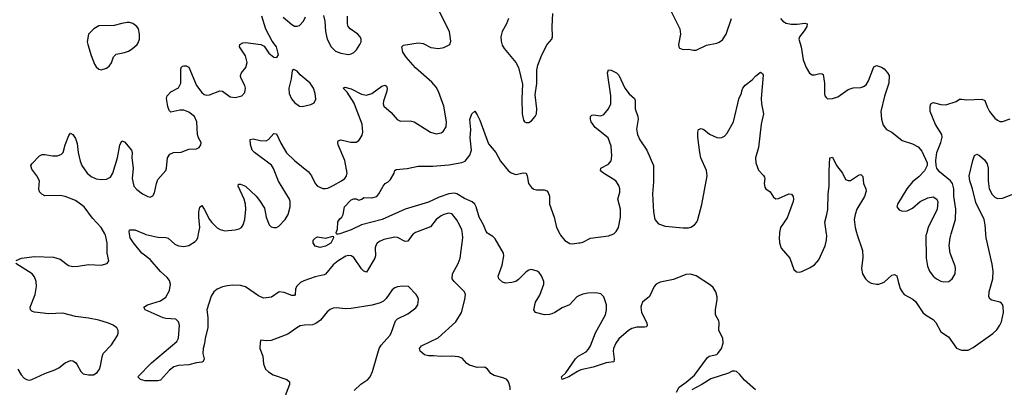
# Model space of a CAD drawing. Header units: inches. Extents: x 1449094 to 1618372, y 389908 to 534307.
# Tile 380 of 494: x 1575656 to 1583304, y 458809 to 461662. Entities that reach past the tile are written whole.
import ezdxf

# ---------------------------------------------------------------- set-up
doc = ezdxf.new("R2010")
doc.units = ezdxf.units.IN
doc.header["$MEASUREMENT"] = 0
for name, color, linetype in [('B5475', 7, 'Continuous'), ('B5476', 7, 'Continuous'), ('B5485', 7, 'Continuous'), ('B5486', 7, 'Continuous')]:
    doc.layers.add(name, color=color, linetype=linetype)

msp = doc.modelspace()

# ---------------------------------------------------------------- linework, layer by layer
at = {"layer": 'B5475', "color": 5}
for points, elevation in [([(1575628.1, 459791.9), (1575670, 459812), (1575770, 459824.2), (1575918.9, 459818.9), (1575970, 459802), (1576034.7, 459754.7), (1576070, 459747), (1576110, 459748.7), (1576190, 459761.6), (1576290, 459757.3), (1576335.3, 459770), (1576349.2, 459790), (1576334.7, 459850), (1576336.1, 459930), (1576322.8, 459990), (1576316.9, 460000)], 560), ([(1578714.9, 460000), (1578710, 459997), (1578670, 459943.5), (1578650, 459939.8), (1578590, 459972), (1578570, 459974.8), (1578485.4, 459954.6), (1578450, 459939.7), (1578433.2, 459926.8), (1578421.7, 459910), (1578417.8, 459890), (1578419.7, 459830), (1578415.2, 459810), (1578350, 459701.6), (1578330, 459709.7), (1578310, 459727.8), (1578250, 459815.5), (1578230, 459829), (1578210, 459831.3), (1578190, 459825.5), (1578130, 459789), (1578090, 459758), (1578030, 459687.1), (1578019.6, 459680.4), (1577950, 459665.3), (1577863.8, 459636.2), (1577837.7, 459622.3), (1577805.7, 459590), (1577797.4, 459570), (1577794.9, 459530), (1577790, 459520.9), (1577770, 459520.5), (1577710, 459545.1), (1577670.4, 459549.6), (1577611.8, 459508.2), (1577550, 459501.3), (1577510, 459519.7), (1577410, 459588.2), (1577370, 459599.2), (1577310, 459602), (1577270, 459596.8), (1577230, 459588.3), (1577190, 459571.1), (1577164.4, 459550), (1577143.4, 459516.6), (1577109.1, 459410), (1577116.1, 459350), (1577118, 459270), (1577096, 459190), (1577091.6, 459148.5), (1577080.3, 459110), (1577079.5, 459070), (1577087.7, 459030), (1577081, 459010), (1577070, 459003.7), (1577030, 458999.5), (1576970, 458983), (1576890, 458977.6), (1576852.1, 458967.9), (1576818.7, 458941.3), (1576750, 458865.2), (1576730, 458859.3), (1576630, 458858.7), (1576594, 458870), (1576573.2, 458890), (1576681, 458999), (1576875.7, 459164.3), (1576888.8, 459191.2), (1576898, 459290), (1576890, 459317.6), (1576870, 459338.3), (1576790, 459343.1), (1576770, 459348.2), (1576629.3, 459410), (1576621.2, 459430), (1576649, 459450), (1576750, 459479.1), (1576790, 459508.9), (1576820.6, 459559.4), (1576828, 459610), (1576818.5, 459638.5), (1576801.9, 459661.9), (1576748.5, 459708.5), (1576670, 459800.4), (1576604.7, 459850), (1576540.9, 459930), (1576515.1, 459970), (1576508.5, 460000)], 540), ([(1576624.2, 460000), (1576635.4, 459995.4), (1576730, 459974.9), (1576790, 459971.8), (1576810, 459966.7), (1576860.2, 459920.2), (1576890, 459905.8), (1576930, 459901.6), (1576969.4, 459910), (1577019.1, 459941), (1577029.7, 459950), (1577040.4, 459970), (1577045.7, 460000)], 540), ([(1578141.9, 460000), (1578130, 459996), (1578118, 459998), (1578117.2, 460000)], 520), ([(1579465.1, 458790), (1579465.1, 458810), (1579451.7, 458851.7), (1579439, 458870), (1579410, 458882), (1579340.1, 458900.1), (1579316.2, 458916.2), (1579290, 458949), (1579270, 458964), (1579210, 458962.7), (1579150, 458979.7), (1579130, 458993.6), (1579093.8, 459033.8), (1579064, 459044), (1579011.2, 459051.2), (1578930, 459046.7), (1578870, 459054), (1578830, 459051.8), (1578801.3, 459061.3), (1578767.3, 459090), (1578762.4, 459110), (1578777.6, 459130), (1578906.8, 459193.1), (1579042.8, 459317.2), (1579087.4, 459390), (1579113.7, 459490), (1579117.6, 459530), (1579112, 459550), (1579029.6, 459630), (1579016.3, 459650), (1579018.9, 459690), (1579061, 459770), (1579076, 459810), (1579098.7, 459970), (1579094.2, 460000)], 540), ([(1580000, 459517.6), (1579983.8, 459510), (1579927.3, 459450), (1579870, 459424.7), (1579811.6, 459388.4), (1579790, 459379.8), (1579770, 459373.5), (1579731.3, 459371.3), (1579662, 459390), (1579649.4, 459410), (1579662.9, 459470), (1579696.6, 459523.4), (1579728.3, 459610), (1579728.3, 459630), (1579710, 459673.6), (1579690, 459698.7), (1579674.5, 459710), (1579630, 459722.4), (1579610, 459717.6), (1579590, 459705.1), (1579530, 459644.2), (1579509.1, 459630.9), (1579479, 459621), (1579430, 459616), (1579405.4, 459625.4), (1579377, 459650), (1579371.8, 459670), (1579402.2, 459757.8), (1579415.4, 459830), (1579412.6, 459850), (1579350, 459960.5), (1579330, 459980.4), (1579296.8, 460000)], 520), ([(1579851.2, 460000), (1579856.2, 459990), (1579890, 459947.7), (1579930, 459925.2), (1579950, 459922.8), (1580000, 459929)], 520), ([(1575640.3, 458950), (1575666.7, 458906.7), (1575690, 458880.3), (1575710, 458868.9), (1575730, 458865.2), (1575750, 458870.3), (1575850, 458916), (1575930, 458943), (1575960.1, 458959.9), (1576010, 458998.4), (1576050, 459017.1), (1576070, 459014.4), (1576090, 459000.5), (1576103.4, 458983.4), (1576130, 458930.7), (1576150, 458913.4), (1576190, 458905.5), (1576230, 458904.9), (1576257.1, 458922.9), (1576275.1, 458950), (1576284.9, 458975.1), (1576295.6, 459044.4), (1576304.5, 459070), (1576370, 459139.1), (1576414.5, 459210), (1576422, 459230), (1576419.6, 459250), (1576410, 459269.2), (1576382.7, 459290), (1576346.1, 459306.1), (1576270, 459328.6), (1576190, 459345.3), (1576090, 459358.7), (1575990, 459383.1), (1575881.4, 459378.6), (1575771.5, 459391.5), (1575750, 459399.3), (1575739.3, 459410), (1575738, 459430), (1575775.6, 459530), (1575786, 459590), (1575784.7, 459630), (1575770, 459666), (1575751.8, 459690), (1575626, 459770)], 560), ([(1578255, 458784.9), (1578306.1, 458833.9), (1578359.7, 458870), (1578377.7, 458890), (1578395.3, 458930), (1578448.8, 459110), (1578464.1, 459135.9), (1578529.8, 459210.2), (1578541.1, 459230), (1578575.3, 459324.7), (1578590, 459340.7), (1578670, 459378.8), (1578733.8, 459426.2), (1578749.3, 459450), (1578754, 459490), (1578749.1, 459509.1), (1578735.3, 459530), (1578675.3, 459590), (1578630, 459593.2), (1578590, 459589), (1578570, 459581.2), (1578550, 459565.2), (1578501.7, 459498.3), (1578481.7, 459478.3), (1578457, 459463), (1578394.3, 459445.7), (1578230, 459419.8), (1578190, 459417.7), (1578115.3, 459424.7), (1578090, 459421.6), (1578067.6, 459412.4), (1578044.8, 459395.2), (1577993.4, 459330), (1577957.2, 459302.8), (1577930, 459294.4), (1577867.8, 459292.2), (1577835.3, 459284.7), (1577808.5, 459271.5), (1577738, 459222), (1577610, 459171.8), (1577569.4, 459169.4), (1577530, 459174), (1577523, 459157), (1577520.5, 459110), (1577545.5, 459050), (1577550.4, 458990), (1577566.4, 458950), (1577588.1, 458928.1), (1577625.7, 458905.7), (1577730.7, 458870), (1577750.4, 458850), (1577752.4, 458830), (1577704.4, 458710)], 560), ([(1580000, 458937.7), (1579987.6, 458932.4), (1579922, 458890), (1579869.7, 458869.7), (1579863.6, 458890), (1579897.8, 458922.2), (1579972.1, 459030), (1579994.3, 459050), (1580000, 459053.2)], 520)]:
    msp.add_lwpolyline(points, dxfattribs=dict(at, elevation=elevation))
at = {"layer": 'B5475', "color": 5, "elevation": 520}
msp.add_lwpolyline([(1577990, 459894), (1577950, 459904.5), (1577935.1, 459930), (1577936, 459950), (1577950, 459966.8), (1577970, 459976.3), (1578030, 459965.5), (1578090, 459982), (1578093.4, 459970), (1578072.5, 459927.5), (1578030, 459905.1)], close=True, dxfattribs=at)
at = {"layer": 'B5476', "color": 5}
for points, elevation in [([(1576316.9, 460000), (1576287.6, 460050), (1576220.5, 460120.5), (1576155.6, 460210), (1576090, 460258.4), (1576010, 460289.8), (1575970, 460297.6), (1575850, 460295.6), (1575826.7, 460306.7), (1575810, 460325.2), (1575805.1, 460350), (1575809.6, 460410), (1575789.6, 460450), (1575750, 460502.7), (1575743.5, 460530), (1575750, 460542), (1575810, 460604.9), (1575830, 460614.9), (1575850, 460616.5), (1575910, 460606), (1575950, 460604.9), (1575981.1, 460618.9), (1575994, 460630), (1576009.7, 460690), (1576037.5, 460762.5), (1576050, 460781), (1576070, 460770.8), (1576090, 460741), (1576101.4, 460701.4), (1576110.3, 460630), (1576125, 460564.9), (1576139.6, 460530), (1576181.1, 460470), (1576210, 460445.2), (1576250, 460427.1), (1576290, 460421.5), (1576330, 460424.2), (1576360, 460440), (1576380.3, 460470), (1576415, 460590), (1576432.8, 460687.2), (1576450, 460722.8), (1576470, 460714), (1576523.1, 460650), (1576530.3, 460630.2), (1576525.8, 460590), (1576536.5, 460510), (1576529.4, 460430), (1576542.6, 460370), (1576564.7, 460344.7), (1576610, 460310.3), (1576650, 460288.4), (1576670, 460283.8), (1576690, 460294.8), (1576702.6, 460317.4), (1576718.5, 460390), (1576730, 460420.5), (1576789.8, 460490.2), (1576796, 460510), (1576805.1, 460590), (1576821.8, 460618.2), (1576850, 460631.5), (1576910, 460634.3), (1576970, 460656.4), (1577030, 460660.7), (1577050, 460671), (1577062.7, 460690), (1577066, 460710), (1577045.7, 460745.7), (1577038, 460770), (1577030.7, 460870), (1577012.8, 460910), (1576970, 460942.9), (1576930, 460959.3), (1576900.9, 460959.1), (1576830, 460945.1), (1576817.2, 460957.2), (1576807.2, 460987.2), (1576796.2, 461050), (1576802, 461070), (1576830, 461101.6), (1576890, 461134), (1576907.6, 461170), (1576907.2, 461272.8), (1576909.5, 461290.5), (1576919.3, 461300.7), (1576930, 461304.9), (1576950, 461303), (1576970, 461293.4), (1577029.2, 461150), (1577070, 461096), (1577090, 461082.3), (1577110, 461076), (1577130, 461078.9), (1577210.3, 461110.3), (1577230, 461108.4), (1577290, 461062.4), (1577330, 461057.1), (1577382, 461070), (1577404.1, 461095.9), (1577409.4, 461130), (1577404.5, 461150), (1577373, 461210), (1577371.3, 461230), (1577378.7, 461250), (1577411.2, 461290), (1577422.6, 461330), (1577410, 461380.9), (1577363.7, 461450), (1577366, 461470), (1577390, 461483), (1577410, 461484.9), (1577530, 461470.5), (1577555.3, 461455.3), (1577590, 461402), (1577630, 461370.7), (1577652, 461368), (1577665.2, 461390), (1577651.3, 461450), (1577616.1, 461496.1), (1577568.4, 461588.4), (1577536.2, 461690)], 560), ([(1577045.7, 460000), (1577054.6, 460050), (1577046.3, 460130), (1577046.8, 460170), (1577054, 460206), (1577070, 460220.7), (1577090, 460190.5), (1577130.1, 460110.1), (1577147.2, 460087.2), (1577190, 460046), (1577212.5, 460032.5), (1577250, 460022.2), (1577328.7, 460030), (1577360.3, 460039.7), (1577377.6, 460050), (1577392.6, 460070), (1577403.5, 460110), (1577412, 460190), (1577409.8, 460230), (1577398.2, 460270), (1577352.3, 460370), (1577355.3, 460384.7), (1577370, 460385.5), (1577410.2, 460370.2), (1577491.9, 460291.9), (1577519.5, 460259.5), (1577558.2, 460198.2), (1577570.2, 460130), (1577594, 460070), (1577610, 460055.3), (1577630, 460049.1), (1577650, 460050.2), (1577670, 460060.2), (1577718.8, 460110), (1577742.4, 460150), (1577758, 460210), (1577756.8, 460250), (1577750.6, 460270), (1577667.4, 460407.4), (1577627.5, 460507.5), (1577612.1, 460532.1), (1577478.7, 460630), (1577462, 460650), (1577447.5, 460692.5), (1577447.2, 460732.8), (1577470, 460738), (1577523.6, 460723.6), (1577570, 460722.6), (1577587.5, 460732.5), (1577630, 460778), (1577650, 460776.3), (1577683.6, 460703.6), (1577729.1, 460629.1), (1577790, 460569.3), (1577900.3, 460480.3), (1577922.4, 460450), (1577950.2, 460390), (1577967.8, 460370), (1578010, 460352), (1578030, 460351), (1578050, 460354.8), (1578090, 460373.7), (1578154.7, 460410), (1578180.9, 460430), (1578193.8, 460450), (1578198.8, 460470), (1578180.8, 460570), (1578129.7, 460690), (1578126.3, 460710), (1578130, 460721), (1578150, 460728.4), (1578228.5, 460711.5), (1578270, 460711.7), (1578290, 460724.4), (1578301.3, 460738.7), (1578315, 460765), (1578321.1, 460790), (1578315.9, 460850), (1578265.5, 460985.5), (1578253, 461013), (1578198.3, 461098.3), (1578169.3, 461130), (1578182, 461138), (1578230, 461124.4), (1578310, 461084.9), (1578350, 461076.5), (1578391.4, 461088.6), (1578470, 461146), (1578494.9, 461154.9), (1578505.2, 461145.2), (1578510.3, 461130), (1578507.9, 461107.9), (1578480.9, 461030), (1578479.5, 461010), (1578485.3, 460990), (1578541.4, 460941.4), (1578586.7, 460886.7), (1578614.7, 460874.7), (1578690, 460876), (1578721, 460870), (1578847.3, 460790), (1578890, 460774.9), (1578930, 460783), (1578946.3, 460793.7), (1578968, 460830), (1578972, 460870), (1578949.8, 460990), (1578910, 461105.1), (1578890, 461137.4), (1578857.1, 461177.1), (1578729.2, 461289.2), (1578656.9, 461370), (1578631.6, 461410), (1578623.7, 461450), (1578636, 461464), (1578750, 461481.3), (1578790, 461477.1), (1578850, 461446), (1578910, 461439.1), (1578950, 461446.8), (1578998, 461470), (1579004.7, 461495.3), (1578995.6, 461570), (1578910, 461738)], 540), ([(1578015.6, 461695.6), (1578026.5, 461650), (1578030.3, 461570), (1578043.6, 461510), (1578075.3, 461450), (1578110, 461418), (1578150, 461401.7), (1578210, 461392.4), (1578230, 461396.4), (1578252.3, 461407.7), (1578272.3, 461427.7), (1578298.4, 461470), (1578307, 461490), (1578307, 461510), (1578300.9, 461530), (1578282, 461550), (1578222.9, 461590), (1578208, 461610), (1578203.1, 461630), (1578201.7, 461690)], 560), ([(1579453.4, 461670), (1579436.9, 461630), (1579403.6, 461570), (1579393, 461530), (1579394.6, 461494.6), (1579404.1, 461464.1), (1579419, 461439), (1579508.7, 461330), (1579530.4, 461290), (1579561.4, 461161.4), (1579557.1, 461050), (1579559.1, 460930), (1579570, 460882), (1579578, 460870), (1579590, 460862.8), (1579610, 460864), (1579630, 460877.3), (1579660.7, 460910), (1579669.6, 460930), (1579672.4, 460970), (1579660.9, 461079.1), (1579672.3, 461167.7), (1579671.6, 461270), (1579681.6, 461310), (1579711.1, 461388.9), (1579754, 461470), (1579789.6, 461510.4), (1579794, 461530), (1579791.6, 461610), (1579797.6, 461710)], 540), ([(1577702.6, 461682.6), (1577770, 461623.8), (1577790, 461610.4), (1577810, 461610.4), (1577830, 461618), (1577861.6, 461650), (1577876.6, 461683.4)], 560), ([(1578117.2, 460000), (1578113.2, 460010), (1578123.9, 460036.1), (1578127, 460093), (1578143.2, 460116.8), (1578159, 460130), (1578168.7, 460150), (1578178, 460210), (1578230, 460262.8), (1578250, 460270.8), (1578270, 460271.3), (1578290, 460262), (1578314, 460270), (1578330, 460282.8), (1578390, 460279.5), (1578429, 460290), (1578446, 460310), (1578478, 460370), (1578495.3, 460390), (1578517, 460403), (1578537.2, 460422.8), (1578563.7, 460470), (1578570, 460492), (1578581.2, 460498.8), (1578666, 460506), (1578750, 460524.2), (1578864.4, 460524.4), (1578990, 460535.9), (1579090, 460552.7), (1579115.7, 460564.3), (1579151.1, 460610), (1579166.2, 460650), (1579154.2, 460745.9), (1579160.5, 460810), (1579152.7, 460887.3), (1579169, 460930), (1579190, 460951.3), (1579210, 460924.7), (1579230, 460882.8), (1579298.4, 460698.4), (1579353.4, 460630), (1579390, 460563.8), (1579450, 460490.4), (1579472.8, 460472.8), (1579510, 460460.3), (1579570, 460472), (1579590, 460470.5), (1579598, 460450), (1579607.4, 460390), (1579630, 460360.4), (1579650, 460347.2), (1579670, 460341.1), (1579730, 460341.1), (1579750, 460333.4), (1579761.1, 460321.1), (1579770, 460292), (1579772.2, 460230), (1579807.2, 460130), (1579826, 460050), (1579851.2, 460000)], 520), ([(1579296.8, 460000), (1579290, 460004), (1579279.1, 460019.1), (1579258.4, 460070), (1579225.4, 460130), (1579200.9, 460210), (1579189.9, 460229.9), (1579170, 460247.1), (1579110, 460274.2), (1579050, 460309.9), (1579030, 460314.5), (1578990, 460309.3), (1578914.9, 460285.1), (1578830, 460245.2), (1578649.2, 460190.8), (1578470.8, 460110), (1578310, 460069.7), (1578230.2, 460029.8), (1578141.9, 460000)], 520), ([(1579094.2, 460000), (1579089.7, 460030), (1579072.4, 460070), (1579049.7, 460110), (1579018.4, 460150), (1579010, 460156.3), (1578990, 460160.5), (1578950, 460151.1), (1578930, 460139.7), (1578890.2, 460109.8), (1578846.4, 460053.6), (1578730, 460009), (1578714.9, 460000)], 540), ([(1576508.5, 460000), (1576505.2, 460014.8), (1576508, 460030), (1576549.5, 460030.5), (1576624.2, 460000)], 540)]:
    msp.add_lwpolyline(points, dxfattribs=dict(at, elevation=elevation))
for points, elevation in [([(1576510, 461640.9), (1576490, 461639.5), (1576450, 461633.6), (1576390, 461616.2), (1576270, 461614), (1576231.3, 461590), (1576191.3, 461550), (1576180.7, 461490), (1576184, 461470), (1576210, 461384.7), (1576236.7, 461316.7), (1576250, 461296), (1576270, 461278.8), (1576290, 461274), (1576330, 461285.5), (1576350, 461302), (1576370, 461327.3), (1576385.8, 461374.2), (1576405.1, 461394.9), (1576470, 461406), (1576501.7, 461418.3), (1576530, 461436.3), (1576569.2, 461470), (1576577.2, 461482.8), (1576586.6, 461510), (1576586.6, 461550), (1576578, 461590), (1576565.2, 461610), (1576533.6, 461633.6)], 580), ([(1577785.4, 461274.6), (1577771.6, 461268.4), (1577763.8, 461203.8), (1577746, 461130), (1577748.1, 461090), (1577766.8, 461046.8), (1577790, 461019.3), (1577830, 460990.4), (1577850, 460988.5), (1577917.6, 461002.4), (1577943.7, 461016.3), (1577955.9, 461044.1), (1577951.3, 461090), (1577936.9, 461130), (1577912.8, 461170), (1577834.3, 461234.3), (1577810, 461261.2)], 560)]:
    msp.add_lwpolyline(points, close=True, dxfattribs=dict(at, elevation=elevation))
at = {"layer": 'B5485', "color": 5}
for points, elevation in [([(1580000, 459929), (1580009.8, 459930.2), (1580030, 459934.9), (1580090, 459965.3), (1580230, 459985.5), (1580270, 459999.5), (1580270.5, 460000)], 520), ([(1581556.2, 460000), (1581554.2, 459970), (1581558.2, 459930), (1581569.4, 459889.4), (1581638.7, 459810), (1581670, 459724), (1581690, 459705.5), (1581710, 459701.6), (1581730, 459706.4), (1581790, 459734.9), (1581830, 459760.3), (1581861.8, 459798.2), (1581912.1, 459907.9), (1581923.2, 459950), (1581924.7, 459990), (1581923.2, 460000)], 520), ([(1582157.8, 460000), (1582201.3, 459870), (1582204.7, 459815.3), (1582194.4, 459730), (1582203.1, 459690), (1582224.4, 459650), (1582244.9, 459630), (1582270, 459617.6), (1582310, 459608.5), (1582330, 459610.4), (1582370, 459623.8), (1582430, 459678.4), (1582450, 459683), (1582470, 459674.8), (1582478.3, 459630), (1582495.8, 459575.8), (1582509.3, 459549.3), (1582526.7, 459530), (1582592.2, 459492.2), (1582614.5, 459474.5), (1582670, 459388.7), (1582690.4, 459370), (1582750, 459334), (1582772.4, 459312.4), (1582810, 459238.8), (1582870, 459199.1), (1582933.2, 459113.2), (1582970, 459095.9), (1583022.2, 459097.8), (1583062.3, 459117.7), (1583213.5, 459226.5), (1583244.5, 459255.5), (1583269.5, 459290.5), (1583282.1, 459317.9), (1583298.2, 459390), (1583295.5, 459435.5), (1583290, 459452), (1583281.2, 459461.2), (1583270, 459469.8), (1583205.4, 459485.4), (1583193.3, 459493.3), (1583183.5, 459510), (1583186.4, 459550), (1583214, 459650), (1583216, 459710), (1583210, 459764), (1583163.7, 459970), (1583161, 460000)], 520), ([(1582698.3, 460000), (1582695.3, 459990), (1582696.9, 459810), (1582705.8, 459750), (1582722, 459710), (1582752, 459670), (1582777.1, 459650), (1582810, 459633.1), (1582833.7, 459626.3), (1582872.7, 459630), (1582899.5, 459650), (1582922.9, 459690), (1582925.6, 459730), (1582921.6, 459750), (1582884.2, 459850), (1582874.7, 459910), (1582882, 459970), (1582891, 460000)], 540), ([(1580758.7, 458770), (1580777.6, 458810), (1580832.3, 458847.7), (1580896.8, 458903.2), (1580998.8, 459041.2), (1581010.9, 459049.1), (1581070, 459063.6), (1581079.6, 459070), (1581108.2, 459110), (1581118.7, 459150), (1581117, 459190), (1581086.3, 459250), (1581089.6, 459310), (1581085.8, 459325.8), (1581061.6, 459370), (1581060.5, 459410), (1581074.3, 459490), (1581074, 459510), (1581063, 459550), (1581042.2, 459582.2), (1581022.5, 459602.5), (1580910, 459673.6), (1580866.2, 459686.2), (1580830, 459682.9), (1580735, 459645), (1580630, 459623.8), (1580600.3, 459610), (1580582.8, 459590), (1580546.5, 459513.5), (1580494, 459470), (1580484.7, 459450), (1580480.7, 459430), (1580485, 459390), (1580527.4, 459310), (1580530, 459285.2), (1580522.4, 459277.6), (1580510, 459274.3), (1580450, 459274.5), (1580410, 459265.7), (1580383.9, 459250), (1580310, 459184.4), (1580285, 459150), (1580268.1, 459110), (1580264.4, 459090), (1580273.2, 459026.8), (1580270, 459005.1), (1580210, 458998.8), (1580110, 458964.2), (1580015.7, 458944.3), (1580000, 458937.7)], 520), ([(1580000, 459053.2), (1580055.5, 459084.5), (1580074.6, 459105.5), (1580088.6, 459130), (1580129.6, 459230.4), (1580204.8, 459370), (1580213.2, 459410), (1580213.2, 459450), (1580194, 459510), (1580170, 459533.2), (1580130, 459542.4), (1580070, 459539.8), (1580030, 459531.6), (1580000, 459517.6)], 520), ([(1581371.2, 458790), (1581284.9, 458864.9), (1581248, 458910), (1581224.7, 458930), (1581210, 458935), (1581190, 458933.9), (1581161.2, 458918.8), (1581024.5, 458875.5), (1580955.3, 458830), (1580877.2, 458790)], 520)]:
    msp.add_lwpolyline(points, dxfattribs=dict(at, elevation=elevation))
at = {"layer": 'B5486', "color": 5}
for points, elevation in [([(1580714.6, 461730), (1580783.7, 461590), (1580788.7, 461550), (1580773.4, 461470), (1580774.8, 461450), (1580781.1, 461441.1), (1580810, 461430.7), (1580850, 461433), (1580890, 461424.9), (1580910, 461425.5), (1580990, 461464.9), (1581070, 461479.3), (1581090, 461488.2), (1581113.5, 461506.5), (1581142.9, 461550), (1581183.7, 461670)], 540), ([(1581565, 461670), (1581582.8, 461650), (1581610, 461634.7), (1581647.4, 461627.4), (1581693.6, 461626.4), (1581754.7, 461634.7), (1581772.4, 461630), (1581770, 461609.4), (1581750, 461576.2), (1581712.2, 461530), (1581708.7, 461510), (1581726, 461450), (1581741.5, 461350), (1581763.6, 461290), (1581790, 461246), (1581810, 461232.7), (1581830, 461232.7), (1581870, 461245.5), (1581890, 461242.8), (1581895.6, 461235.6), (1581907.4, 461170), (1581905.7, 461090), (1581910.4, 461070.3), (1581918.7, 461058.7), (1581930, 461048.5), (1581970, 461050.4), (1582010, 461064.4), (1582090, 461121.3), (1582130, 461132.4), (1582190, 461136.3), (1582210, 461142.8), (1582230, 461157.3), (1582250, 461186.8), (1582290, 461296), (1582310, 461307.3), (1582350, 461294), (1582370, 461279.3), (1582397.1, 461250), (1582408, 461230), (1582406.7, 461170), (1582372.7, 461067.3), (1582345, 460950), (1582349.2, 460890), (1582363.6, 460843.6), (1582388.9, 460808.9), (1582430, 460788), (1582510, 460723), (1582590, 460699.3), (1582635.1, 460675.1), (1582661.7, 460641.7), (1582704, 460550), (1582704, 460530), (1582684, 460490), (1582638.7, 460441.3), (1582590, 460404.5), (1582546, 460350), (1582473, 460230), (1582468.3, 460208.3), (1582485.8, 460185.8), (1582510, 460174.8), (1582550, 460177.3), (1582590, 460199.1), (1582649.7, 460250.3), (1582710, 460280.3), (1582750, 460288), (1582780.7, 460270), (1582787.9, 460247.9), (1582781.6, 460190), (1582713.4, 460050), (1582698.3, 460000)], 540), ([(1580270.5, 460000), (1580290, 460017.1), (1580307.2, 460050), (1580322.9, 460130), (1580322.3, 460190), (1580302.2, 460270), (1580316.5, 460323.5), (1580316.8, 460350), (1580310, 460374), (1580286.3, 460410), (1580189.6, 460470), (1580166.6, 460490), (1580169.2, 460510), (1580230, 460540.4), (1580250, 460566.8), (1580255.3, 460604.7), (1580250, 460679), (1580225.5, 460745.5), (1580126.3, 460826.4), (1580095.8, 460870), (1580089.7, 460890.3), (1580089.7, 460910.3), (1580099.3, 460920.7), (1580110, 460923.8), (1580170, 460916.5), (1580193.5, 460926.5), (1580229.7, 460970), (1580247.2, 461010), (1580248.6, 461070), (1580222.7, 461250), (1580230, 461272), (1580250, 461271), (1580270, 461261), (1580291.3, 461250), (1580310, 461231.3), (1580355.8, 461130), (1580390, 461085.5), (1580430.3, 461050.3), (1580435.6, 461035.6), (1580437.4, 460970), (1580458, 460910), (1580460.3, 460890), (1580446.8, 460813.2), (1580453.6, 460770), (1580472.4, 460730), (1580526.8, 460650), (1580579.7, 460530), (1580577.8, 460402.2), (1580570.1, 460309.9), (1580577.6, 460170), (1580590.2, 460110), (1580618.2, 460078.2), (1580670, 460060.2), (1580810, 460045.3), (1580850, 460046.8), (1580868, 460052), (1580898.5, 460070), (1580915.5, 460090), (1580924.4, 460110), (1580953.5, 460226.5), (1580995.9, 460450), (1580991.7, 460491.7), (1580946.4, 460590), (1580937.7, 460630), (1580922.4, 460750), (1580922, 460790), (1580929.3, 460810), (1580950, 460818), (1580970, 460810.4), (1581013.5, 460773.5), (1581070, 460747), (1581090, 460743.7), (1581110, 460747.2), (1581130, 460758.9), (1581150, 460781.1), (1581199.8, 460870), (1581244.5, 461055.5), (1581262, 461090), (1581264, 461110), (1581273.2, 461130), (1581290, 461153.4), (1581345.6, 461194.4), (1581373.3, 461226.7), (1581410, 461253.4), (1581424.9, 461244.9), (1581431.3, 461231.3), (1581414.4, 461050), (1581417.4, 461010), (1581434.3, 460930), (1581413.8, 460850), (1581394, 460670), (1581372.3, 460590), (1581372.4, 460550), (1581393.4, 460493.4), (1581433.2, 460453.2), (1581440, 460440), (1581443.6, 460430), (1581439.5, 460390), (1581443, 460363), (1581450.6, 460350), (1581484.7, 460324.7), (1581510, 460284), (1581530, 460270.6), (1581550, 460274.9), (1581630.3, 460310.3), (1581650, 460308.2), (1581662.6, 460290), (1581667.4, 460270), (1581664.4, 460250), (1581617, 460123), (1581566.3, 460050), (1581556.9, 460010), (1581556.2, 460000)], 520), ([(1582891, 460000), (1582924.2, 460110), (1582927.6, 460190), (1582912.7, 460292.7), (1582911.7, 460350), (1582900.3, 460390), (1582886.6, 460410), (1582800.9, 460480.9), (1582779.5, 460510), (1582774, 460530), (1582771.8, 460570), (1582778.4, 460630), (1582811.8, 460710), (1582820.7, 460750), (1582817.6, 460770), (1582768.5, 460848.5), (1582726.9, 460950), (1582726.6, 460990), (1582731.9, 461008.1), (1582750, 461018), (1582762.5, 461017.5), (1582810, 461004.9), (1582850, 461001.6), (1582930, 461026.7), (1582955.9, 461044.1), (1582974.2, 461045.8), (1583010, 461039.5), (1583130, 461046), (1583153.5, 461033.5), (1583170, 460986), (1583188.9, 460948.9), (1583230, 460897.3), (1583250, 460882.8), (1583270, 460871), (1583290, 460871), (1583350, 460893.4)], 540), ([(1583161, 460000), (1583154.5, 460070), (1583146, 460110), (1583083.1, 460243.1), (1583057.8, 460350), (1583036.8, 460410), (1583029.8, 460450), (1583058, 460570), (1583072.1, 460607.9), (1583090, 460618.8), (1583110, 460608), (1583150, 460573.1), (1583170, 460544.4), (1583179.4, 460510), (1583178.4, 460410), (1583187, 460350), (1583210, 460305.3), (1583230, 460284.2), (1583250, 460273.7), (1583290, 460276), (1583390, 460314.5)], 520), ([(1581923.2, 460000), (1581909.7, 460090), (1581926.3, 460150), (1581931.7, 460188.3), (1581935.3, 460310), (1581943.4, 460370), (1581942.3, 460490), (1581949.7, 460590), (1581970, 460594.8), (1581999.5, 460530), (1582045.7, 460470), (1582070, 460422), (1582090, 460412.7), (1582110, 460414.4), (1582170, 460454.4), (1582190, 460459.3), (1582204.7, 460444.7), (1582208.8, 460390), (1582228.2, 460350), (1582230.4, 460330), (1582217.4, 460290), (1582158.6, 460190), (1582144.2, 460150), (1582137.6, 460110), (1582144.2, 460050), (1582154.4, 460010), (1582157.8, 460000)], 520)]:
    msp.add_lwpolyline(points, dxfattribs=dict(at, elevation=elevation))

doc.saveas('drawing.dxf')
